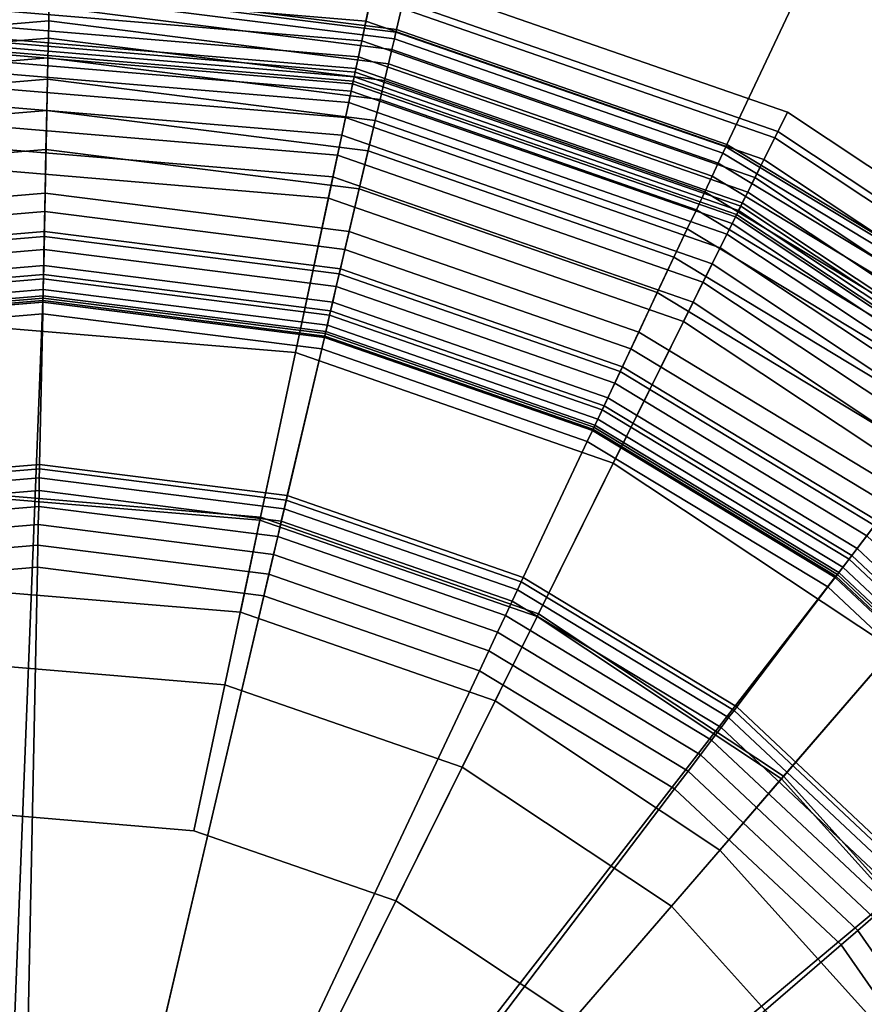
# Model space of a CAD drawing. Extents: x -43.1 to 43.1, y -41.3 to 41.3.
# Tile 593 of 656: x -4.517 to -3.923, y 33.648 to 34.341. Entities that reach past the tile are written whole.
import ezdxf

# ---------------------------------------------------------------- set-up
doc = ezdxf.new("R2010")
doc.units = 0
for name, color, linetype in [('LAMP', 7, 'CONTINUOUS'), ('LAMP_SUPPORT', 18, 'CONTINUOUS'), ('METAL_BASE', 254, 'CONTINUOUS')]:
    doc.layers.add(name, color=color, linetype=linetype)

msp = doc.modelspace()

# ---------------------------------------------------------------- linework, layer by layer
at = {"layer": 'LAMP'}
for points in [[(-4.5698, 34.3865, 24.7579), (-4.2688, 34.3614, 24.7579), (-4.281, 34.304, 24.8806), (-4.5673, 34.328, 24.8806)], [(-4.5689, 34.3646, 24.0998), (-4.2734, 34.3399, 24.0998), (-4.2698, 34.3567, 24.3843), (-4.5696, 34.3818, 24.3843)], [(-4.2698, 34.3567, 24.3843), (-3.9857, 34.2578, 24.3843), (-3.9768, 34.2758, 24.6401), (-4.2656, 34.3763, 24.6401)], [(-4.2656, 34.3763, 24.6401), (-3.9768, 34.2758, 24.6401), (-3.9835, 34.2621, 24.7579), (-4.2688, 34.3614, 24.7579)], [(-4.5683, 34.3504, 23.7996), (-4.2763, 34.326, 23.7996), (-4.2734, 34.3399, 24.0998), (-4.5689, 34.3646, 24.0998)], [(-4.2688, 34.3614, 24.7579), (-3.9835, 34.2621, 24.7579), (-4.0096, 34.2096, 24.8806), (-4.281, 34.304, 24.8806)], [(-4.2734, 34.3399, 24.0998), (-3.9933, 34.2425, 24.0998), (-3.9857, 34.2578, 24.3843), (-4.2698, 34.3567, 24.3843)], [(-4.5678, 34.339, 23.4966), (-4.2787, 34.3148, 23.4966), (-4.2763, 34.326, 23.7996), (-4.5683, 34.3504, 23.7996)], [(-4.5674, 34.3304, 23.2036), (-4.2805, 34.3064, 23.2036), (-4.2787, 34.3148, 23.4966), (-4.5678, 34.339, 23.4966)], [(-4.2763, 34.326, 23.7996), (-3.9996, 34.2297, 23.7996), (-3.9933, 34.2425, 24.0998), (-4.2734, 34.3399, 24.0998)], [(-4.5672, 34.3246, 22.9337), (-4.2817, 34.3007, 22.9337), (-4.2805, 34.3064, 23.2036), (-4.5674, 34.3304, 23.2036)], [(-4.5673, 34.328, 24.8806), (-4.281, 34.304, 24.8806), (-4.2998, 34.2153, 24.9998), (-4.5635, 34.2374, 24.9998)], [(-4.5671, 34.3215, 22.6997), (-4.2823, 34.2977, 22.6997), (-4.2817, 34.3007, 22.9337), (-4.5672, 34.3246, 22.9337)], [(-4.567, 34.3196, 22.6845), (-4.2827, 34.2958, 22.6845), (-4.2823, 34.2977, 22.6997), (-4.5671, 34.3215, 22.6997)], [(-4.5668, 34.3143, 22.6707), (-4.2838, 34.2906, 22.6707), (-4.2827, 34.2958, 22.6845), (-4.567, 34.3196, 22.6845)], [(-4.2787, 34.3148, 23.4966), (-4.0047, 34.2195, 23.4966), (-3.9996, 34.2297, 23.7996), (-4.2763, 34.326, 23.7996)], [(-4.5664, 34.3061, 22.6586), (-4.2855, 34.2826, 22.6586), (-4.2838, 34.2906, 22.6707), (-4.5668, 34.3143, 22.6707)], [(-4.2805, 34.3064, 23.2036), (-4.0085, 34.2118, 23.2036), (-4.0047, 34.2195, 23.4966), (-4.2787, 34.3148, 23.4966)], [(-4.566, 34.2953, 22.6486), (-4.2878, 34.2721, 22.6486), (-4.2855, 34.2826, 22.6586), (-4.5664, 34.3061, 22.6586)], [(-4.2817, 34.3007, 22.9337), (-4.0111, 34.2065, 22.9337), (-4.0085, 34.2118, 23.2036), (-4.2805, 34.3064, 23.2036)], [(-4.281, 34.304, 24.8806), (-4.0096, 34.2096, 24.8806), (-4.0499, 34.1284, 24.9998), (-4.2998, 34.2153, 24.9998)], [(-4.2823, 34.2977, 22.6997), (-4.0125, 34.2038, 22.6997), (-4.0111, 34.2065, 22.9337), (-4.2817, 34.3007, 22.9337)], [(-4.5654, 34.2826, 22.6411), (-4.2904, 34.2596, 22.6411), (-4.2878, 34.2721, 22.6486), (-4.566, 34.2953, 22.6486)], [(-4.2838, 34.2906, 22.6707), (-4.0157, 34.1973, 22.6707), (-4.0133, 34.202, 22.6845), (-4.2827, 34.2958, 22.6845)], [(-4.2827, 34.2958, 22.6845), (-4.0133, 34.202, 22.6845), (-4.0125, 34.2038, 22.6997), (-4.2823, 34.2977, 22.6997)], [(-4.2855, 34.2826, 22.6586), (-4.0193, 34.1899, 22.6586), (-4.0157, 34.1973, 22.6707), (-4.2838, 34.2906, 22.6707)], [(-4.5648, 34.2682, 22.6365), (-4.2934, 34.2455, 22.6365), (-4.2904, 34.2596, 22.6411), (-4.5654, 34.2826, 22.6411)], [(-4.2878, 34.2721, 22.6486), (-4.0241, 34.1803, 22.6486), (-4.0193, 34.1899, 22.6586), (-4.2855, 34.2826, 22.6586)], [(-4.2904, 34.2596, 22.6411), (-4.0298, 34.1689, 22.6411), (-4.0241, 34.1803, 22.6486), (-4.2878, 34.2721, 22.6486)], [(-3.9857, 34.2578, 24.3843), (-3.735, 34.0914, 24.3843), (-3.722, 34.1066, 24.6401), (-3.9768, 34.2758, 24.6401)], [(-3.9768, 34.2758, 24.6401), (-3.722, 34.1066, 24.6401), (-3.7319, 34.095, 24.7579), (-3.9835, 34.2621, 24.7579)], [(-4.5642, 34.2525, 22.6352), (-4.2967, 34.2302, 22.6352), (-4.2934, 34.2455, 22.6365), (-4.5648, 34.2682, 22.6365)], [(-4.2934, 34.2455, 22.6365), (-4.0362, 34.156, 22.6365), (-4.0298, 34.1689, 22.6411), (-4.2904, 34.2596, 22.6411)], [(-3.9835, 34.2621, 24.7579), (-3.7319, 34.095, 24.7579), (-3.7702, 34.0506, 24.8806), (-4.0096, 34.2096, 24.8806)], [(-3.9933, 34.2425, 24.0998), (-3.7462, 34.0784, 24.0998), (-3.735, 34.0914, 24.3843), (-3.9857, 34.2578, 24.3843)], [(-4.5538, 34.0079, 22.6428), (-4.3475, 33.9906, 22.6428), (-4.2967, 34.2302, 22.6352), (-4.5642, 34.2525, 22.6352)], [(-4.2967, 34.2302, 22.6352), (-4.0431, 34.1419, 22.6352), (-4.0362, 34.156, 22.6365), (-4.2934, 34.2455, 22.6365)], [(-4.5635, 34.2374, 24.9998), (-4.2998, 34.2153, 24.9998), (-4.3229, 34.1065, 25.107), (-4.5588, 34.1262, 25.107)], [(-3.9996, 34.2297, 23.7996), (-3.7556, 34.0676, 23.7996), (-3.7462, 34.0784, 24.0998), (-3.9933, 34.2425, 24.0998)], [(-4.3475, 33.9906, 22.6428), (-4.152, 33.9226, 22.6428), (-4.0431, 34.1419, 22.6352), (-4.2967, 34.2302, 22.6352)], [(-4.0047, 34.2195, 23.4966), (-3.763, 34.059, 23.4966), (-3.7556, 34.0676, 23.7996), (-3.9996, 34.2297, 23.7996)], [(-4.0085, 34.2118, 23.2036), (-3.7686, 34.0525, 23.2036), (-3.763, 34.059, 23.4966), (-4.0047, 34.2195, 23.4966)], [(-4.2998, 34.2153, 24.9998), (-4.0499, 34.1284, 24.9998), (-4.0993, 34.0287, 25.107), (-4.3229, 34.1065, 25.107)], [(-4.0096, 34.2096, 24.8806), (-3.7702, 34.0506, 24.8806), (-3.8294, 33.982, 24.9998), (-4.0499, 34.1284, 24.9998)], [(-4.0111, 34.2065, 22.9337), (-3.7724, 34.0481, 22.9337), (-3.7686, 34.0525, 23.2036), (-4.0085, 34.2118, 23.2036)], [(-4.0157, 34.1973, 22.6707), (-3.7792, 34.0403, 22.6707), (-3.7757, 34.0443, 22.6845), (-4.0133, 34.202, 22.6845)], [(-4.0133, 34.202, 22.6845), (-3.7757, 34.0443, 22.6845), (-3.7744, 34.0457, 22.6997), (-4.0125, 34.2038, 22.6997)], [(-4.0125, 34.2038, 22.6997), (-3.7744, 34.0457, 22.6997), (-3.7724, 34.0481, 22.9337), (-4.0111, 34.2065, 22.9337)], [(-4.0193, 34.1899, 22.6586), (-3.7845, 34.034, 22.6586), (-3.7792, 34.0403, 22.6707), (-4.0157, 34.1973, 22.6707)], [(-4.0241, 34.1803, 22.6486), (-3.7915, 34.0259, 22.6486), (-3.7845, 34.034, 22.6586), (-4.0193, 34.1899, 22.6586)], [(-4.0298, 34.1689, 22.6411), (-3.7999, 34.0162, 22.6411), (-3.7915, 34.0259, 22.6486), (-4.0241, 34.1803, 22.6486)], [(-4.0362, 34.156, 22.6365), (-3.8093, 34.0053, 22.6365), (-3.7999, 34.0162, 22.6411), (-4.0298, 34.1689, 22.6411)], [(-4.0431, 34.1419, 22.6352), (-3.8195, 33.9935, 22.6352), (-3.8093, 34.0053, 22.6365), (-4.0362, 34.156, 22.6365)], [(-4.152, 33.9226, 22.6428), (-3.9795, 33.8081, 22.6428), (-3.8195, 33.9935, 22.6352), (-4.0431, 34.1419, 22.6352)], [(-4.5588, 34.1262, 25.107), (-4.3229, 34.1065, 25.107), (-4.348, 33.9885, 25.1939), (-4.5537, 34.0057, 25.1939)], [(-4.0499, 34.1284, 24.9998), (-3.8294, 33.982, 24.9998), (-3.9021, 33.8977, 25.107), (-4.0993, 34.0287, 25.107)], [(-4.3229, 34.1065, 25.107), (-4.0993, 34.0287, 25.107), (-4.1529, 33.9207, 25.1939), (-4.348, 33.9885, 25.1939)], [(-4.0993, 34.0287, 25.107), (-3.9021, 33.8977, 25.107), (-3.9809, 33.8064, 25.1939), (-4.1529, 33.9207, 25.1939)], [(-4.5509, 33.9394, 22.1433), (-4.3617, 33.9236, 22.1433), (-4.3475, 33.9906, 22.6428), (-4.5538, 34.0079, 22.6428)], [(-4.5537, 34.0057, 25.1939), (-4.348, 33.9885, 25.1939), (-4.3726, 33.8726, 25.2522), (-4.5487, 33.8873, 25.2522)], [(-4.348, 33.9885, 25.1939), (-4.1529, 33.9207, 25.1939), (-4.2056, 33.8145, 25.2522), (-4.3726, 33.8726, 25.2522)], [(-4.3617, 33.9236, 22.1433), (-4.1824, 33.8612, 22.1433), (-4.152, 33.9226, 22.6428), (-4.3475, 33.9906, 22.6428)], [(-3.9795, 33.8081, 22.6428), (-3.8409, 33.6542, 22.6428), (-3.6399, 33.794, 22.6352), (-3.8195, 33.9935, 22.6352)], [(-4.3617, 33.9236, 22.1433), (-4.5509, 33.9394, 22.1433), (-4.519, 33.1826, 22.1433), (-4.1824, 33.8612, 22.1433)], [(-4.1529, 33.9207, 25.1939), (-3.9809, 33.8064, 25.1939), (-4.0583, 33.7167, 25.2522), (-4.2056, 33.8145, 25.2522)], [(-4.1824, 33.8612, 22.1433), (-4.0243, 33.7562, 22.1433), (-3.9795, 33.8081, 22.6428), (-4.152, 33.9226, 22.6428)], [(-3.9021, 33.8977, 25.107), (-3.7437, 33.7219, 25.107), (-3.8427, 33.653, 25.1939), (-3.9809, 33.8064, 25.1939)], [(-4.5487, 33.8873, 25.2522), (-4.3726, 33.8726, 25.2522), (-4.3944, 33.7698, 25.2735), (-4.5443, 33.7823, 25.2735)], [(-4.3726, 33.8726, 25.2522), (-4.2056, 33.8145, 25.2522), (-4.2523, 33.7203, 25.2735), (-4.3944, 33.7698, 25.2735)], [(-4.0243, 33.7562, 22.1433), (-4.1824, 33.8612, 22.1433), (-4.519, 33.1826, 22.1433), (-3.8972, 33.6151, 22.1433)], [(-4.2056, 33.8145, 25.2522), (-4.0583, 33.7167, 25.2522), (-4.127, 33.6371, 25.2735), (-4.2523, 33.7203, 25.2735)], [(-4.0243, 33.7562, 22.1433), (-3.8972, 33.6151, 22.1433), (-3.8409, 33.6542, 22.6428), (-3.9795, 33.8081, 22.6428)], [(-3.9809, 33.8064, 25.1939), (-3.8427, 33.653, 25.1939), (-3.94, 33.5853, 25.2522), (-4.0583, 33.7167, 25.2522)], [(-4.3944, 33.7698, 25.2735), (-4.2523, 33.7203, 25.2735), (-4.519, 33.1826, 25.2735), (-4.5443, 33.7823, 25.2735)], [(-4.127, 33.6371, 25.2735), (-4.0263, 33.5253, 25.2735), (-4.519, 33.1826, 25.2735), (-4.2523, 33.7203, 25.2735)], [(-4.0583, 33.7167, 25.2522), (-3.94, 33.5853, 25.2522), (-4.0263, 33.5253, 25.2735), (-4.127, 33.6371, 25.2735)], [(-3.8427, 33.653, 25.1939), (-3.7469, 33.47, 25.1939), (-3.858, 33.4287, 25.2522), (-3.94, 33.5853, 25.2522)]]:
    msp.add_3dface(points, dxfattribs=at)
at = {"layer": 'LAMP_SUPPORT'}
for points in [[(-4.4961, 34.3629, 18.9861), (-4.7411, 34.3423, 18.9861), (-4.7401, 34.3374, 18.9723), (-4.4962, 34.358, 18.9723)], [(-4.4962, 34.358, 22.4939), (-4.7401, 34.3374, 22.4939), (-4.7411, 34.3423, 22.48), (-4.4961, 34.3629, 22.48)], [(-4.2522, 34.3322, 18.9861), (-4.4961, 34.3629, 18.9861), (-4.4962, 34.358, 18.9723), (-4.2533, 34.3274, 18.9723)], [(-4.2533, 34.3274, 22.4939), (-4.4962, 34.358, 22.4939), (-4.4961, 34.3629, 22.48), (-4.2522, 34.3322, 22.48)], [(-4.2518, 34.3339, 19.0011), (-4.4961, 34.3646, 19.0011), (-4.4961, 34.3629, 18.9861), (-4.2522, 34.3322, 18.9861)], [(-4.2518, 34.3339, 22.465), (-4.4961, 34.3646, 22.465), (-4.4961, 34.3646, 19.0011), (-4.2518, 34.3339, 19.0011)], [(-4.2522, 34.3322, 22.48), (-4.4961, 34.3629, 22.48), (-4.4961, 34.3646, 22.465), (-4.2518, 34.3339, 22.465)], [(-4.4962, 34.358, 18.9723), (-4.7401, 34.3374, 18.9723), (-4.7387, 34.3298, 18.9601), (-4.4964, 34.3502, 18.9601)], [(-4.4964, 34.3502, 22.5061), (-4.7387, 34.3298, 22.5061), (-4.7401, 34.3374, 22.4939), (-4.4962, 34.358, 22.4939)], [(-4.2533, 34.3274, 18.9723), (-4.4962, 34.358, 18.9723), (-4.4964, 34.3502, 18.9601), (-4.2551, 34.3198, 18.9601)], [(-4.2551, 34.3198, 22.5061), (-4.4964, 34.3502, 22.5061), (-4.4962, 34.358, 22.4939), (-4.2533, 34.3274, 22.4939)], [(-4.4964, 34.3502, 18.9601), (-4.7387, 34.3298, 18.9601), (-4.7368, 34.3198, 18.9499), (-4.4966, 34.34, 18.9499)], [(-4.4966, 34.34, 22.5162), (-4.7368, 34.3198, 22.5162), (-4.7387, 34.3298, 22.5061), (-4.4964, 34.3502, 22.5061)], [(-4.2551, 34.3198, 18.9601), (-4.4964, 34.3502, 18.9601), (-4.4966, 34.34, 18.9499), (-4.2574, 34.3099, 18.9499)], [(-4.2574, 34.3099, 22.5162), (-4.4966, 34.34, 22.5162), (-4.4964, 34.3502, 22.5061), (-4.2551, 34.3198, 22.5061)], [(-4.4966, 34.34, 18.9499), (-4.7368, 34.3198, 18.9499), (-4.7345, 34.3078, 18.9421), (-4.4968, 34.3279, 18.9421)], [(-4.4968, 34.3279, 22.524), (-4.7345, 34.3078, 22.524), (-4.7368, 34.3198, 22.5162), (-4.4966, 34.34, 22.5162)], [(-4.2574, 34.3099, 18.9499), (-4.4966, 34.34, 18.9499), (-4.4968, 34.3279, 18.9421), (-4.2602, 34.298, 18.9421)], [(-4.2602, 34.298, 22.524), (-4.4968, 34.3279, 22.524), (-4.4966, 34.34, 22.5162), (-4.2574, 34.3099, 22.5162)], [(-4.0193, 34.253, 19.0011), (-4.2518, 34.3339, 19.0011), (-4.2522, 34.3322, 18.9861), (-4.02, 34.2514, 18.9861)], [(-4.02, 34.2514, 22.48), (-4.2522, 34.3322, 22.48), (-4.2518, 34.3339, 22.465), (-4.0193, 34.253, 22.465)], [(-4.0193, 34.253, 22.465), (-4.2518, 34.3339, 22.465), (-4.2518, 34.3339, 19.0011), (-4.0193, 34.253, 19.0011)], [(-4.4968, 34.3279, 18.9421), (-4.7345, 34.3078, 18.9421), (-4.7319, 34.2942, 18.9372), (-4.4971, 34.314, 18.9372)], [(-4.4971, 34.314, 22.5289), (-4.7319, 34.2942, 22.5289), (-4.7345, 34.3078, 22.524), (-4.4968, 34.3279, 22.524)], [(-4.2602, 34.298, 18.9421), (-4.4968, 34.3279, 18.9421), (-4.4971, 34.314, 18.9372), (-4.2634, 34.2846, 18.9372)], [(-4.2634, 34.2846, 22.5289), (-4.4971, 34.314, 22.5289), (-4.4968, 34.3279, 22.524), (-4.2602, 34.298, 22.524)], [(-4.0221, 34.2469, 18.9723), (-4.2533, 34.3274, 18.9723), (-4.2551, 34.3198, 18.9601), (-4.0254, 34.2399, 18.9601)], [(-4.0254, 34.2399, 22.5061), (-4.2551, 34.3198, 22.5061), (-4.2533, 34.3274, 22.4939), (-4.0221, 34.2469, 22.4939)], [(-4.02, 34.2514, 18.9861), (-4.2522, 34.3322, 18.9861), (-4.2533, 34.3274, 18.9723), (-4.0221, 34.2469, 18.9723)], [(-4.0221, 34.2469, 22.4939), (-4.2533, 34.3274, 22.4939), (-4.2522, 34.3322, 22.48), (-4.02, 34.2514, 22.48)], [(-4.0254, 34.2399, 18.9601), (-4.2551, 34.3198, 18.9601), (-4.2574, 34.3099, 18.9499), (-4.0298, 34.2307, 18.9499)], [(-4.0298, 34.2307, 22.5162), (-4.2574, 34.3099, 22.5162), (-4.2551, 34.3198, 22.5061), (-4.0254, 34.2399, 22.5061)], [(-4.4971, 34.314, 18.9372), (-4.7319, 34.2942, 18.9372), (-4.7291, 34.2795, 18.9354), (-4.4974, 34.299, 18.9354)], [(-4.4974, 34.299, 22.5307), (-4.7291, 34.2795, 22.5307), (-4.7319, 34.2942, 22.5289), (-4.4971, 34.314, 22.5289)], [(-4.2634, 34.2846, 18.9372), (-4.4971, 34.314, 18.9372), (-4.4974, 34.299, 18.9354), (-4.2668, 34.2699, 18.9354)], [(-4.2668, 34.2699, 22.5307), (-4.4974, 34.299, 22.5307), (-4.4971, 34.314, 22.5289), (-4.2634, 34.2846, 22.5289)], [(-4.0298, 34.2307, 18.9499), (-4.2574, 34.3099, 18.9499), (-4.2602, 34.298, 18.9421), (-4.0349, 34.2197, 18.9421)], [(-4.0349, 34.2197, 22.524), (-4.2602, 34.298, 22.524), (-4.2574, 34.3099, 22.5162), (-4.0298, 34.2307, 22.5162)], [(-4.4974, 34.299, 18.9354), (-4.7291, 34.2795, 18.9354), (-4.725, 34.2579, 18.9338), (-4.4979, 34.277, 18.9338)], [(-4.4994, 34.2058, 22.5307), (-4.7116, 34.1879, 22.5307), (-4.7291, 34.2795, 22.5307), (-4.4974, 34.299, 22.5307)], [(-4.2881, 34.1791, 22.5307), (-4.4994, 34.2058, 22.5307), (-4.4974, 34.299, 22.5307), (-4.2668, 34.2699, 22.5307)], [(-4.2668, 34.2699, 18.9354), (-4.4974, 34.299, 18.9354), (-4.4979, 34.277, 18.9338), (-4.2718, 34.2485, 18.9338)], [(-4.0349, 34.2197, 18.9421), (-4.2602, 34.298, 18.9421), (-4.2634, 34.2846, 18.9372), (-4.0408, 34.2071, 18.9372)], [(-4.0408, 34.2071, 22.5289), (-4.2634, 34.2846, 22.5289), (-4.2602, 34.298, 22.524), (-4.0349, 34.2197, 22.524)], [(-4.0408, 34.2071, 18.9372), (-4.2634, 34.2846, 18.9372), (-4.2668, 34.2699, 18.9354), (-4.0472, 34.1935, 18.9354)], [(-4.0472, 34.1935, 22.5307), (-4.2668, 34.2699, 22.5307), (-4.2634, 34.2846, 22.5289), (-4.0408, 34.2071, 22.5289)], [(-4.4979, 34.277, 18.9338), (-4.725, 34.2579, 18.9338), (-4.7198, 34.2309, 18.929), (-4.4985, 34.2495, 18.929)], [(-4.2718, 34.2485, 18.9338), (-4.4979, 34.277, 18.9338), (-4.4985, 34.2495, 18.929), (-4.2781, 34.2217, 18.929)], [(-4.0869, 34.1091, 22.5307), (-4.2881, 34.1791, 22.5307), (-4.2668, 34.2699, 22.5307), (-4.0472, 34.1935, 22.5307)], [(-4.0472, 34.1935, 18.9354), (-4.2668, 34.2699, 18.9354), (-4.2718, 34.2485, 18.9338), (-4.0566, 34.1737, 18.9338)], [(-3.8097, 34.1241, 18.9861), (-4.02, 34.2514, 18.9861), (-4.0221, 34.2469, 18.9723), (-3.8127, 34.1202, 18.9723)], [(-3.8127, 34.1202, 22.4939), (-4.0221, 34.2469, 22.4939), (-4.02, 34.2514, 22.48), (-3.8097, 34.1241, 22.48)], [(-3.8087, 34.1255, 19.0011), (-4.0193, 34.253, 19.0011), (-4.02, 34.2514, 18.9861), (-3.8097, 34.1241, 18.9861)], [(-3.8097, 34.1241, 22.48), (-4.02, 34.2514, 22.48), (-4.0193, 34.253, 22.465), (-3.8087, 34.1255, 22.465)], [(-3.8087, 34.1255, 22.465), (-4.0193, 34.253, 22.465), (-4.0193, 34.253, 19.0011), (-3.8087, 34.1255, 19.0011)], [(-4.4985, 34.2495, 18.929), (-4.7198, 34.2309, 18.929), (-4.714, 34.2006, 18.9214), (-4.4991, 34.2187, 18.9214)], [(-4.2781, 34.2217, 18.929), (-4.4985, 34.2495, 18.929), (-4.4991, 34.2187, 18.9214), (-4.2851, 34.1917, 18.9214)], [(-4.0566, 34.1737, 18.9338), (-4.2718, 34.2485, 18.9338), (-4.2781, 34.2217, 18.929), (-4.0683, 34.1488, 18.929)], [(-3.8127, 34.1202, 18.9723), (-4.0221, 34.2469, 18.9723), (-4.0254, 34.2399, 18.9601), (-3.8174, 34.114, 18.9601)], [(-3.8174, 34.114, 22.5061), (-4.0254, 34.2399, 22.5061), (-4.0221, 34.2469, 22.4939), (-3.8127, 34.1202, 22.4939)], [(-3.8174, 34.114, 18.9601), (-4.0254, 34.2399, 18.9601), (-4.0298, 34.2307, 18.9499), (-3.8235, 34.1059, 18.9499)], [(-3.8235, 34.1059, 22.5162), (-4.0298, 34.2307, 22.5162), (-4.0254, 34.2399, 22.5061), (-3.8174, 34.114, 22.5061)], [(-3.8235, 34.1059, 18.9499), (-4.0298, 34.2307, 18.9499), (-4.0349, 34.2197, 18.9421), (-3.8309, 34.0962, 18.9421)], [(-3.8309, 34.0962, 22.524), (-4.0349, 34.2197, 22.524), (-4.0298, 34.2307, 22.5162), (-3.8235, 34.1059, 22.5162)], [(-4.4991, 34.2187, 18.9214), (-4.714, 34.2006, 18.9214), (-4.7083, 34.1705, 18.9114), (-4.4997, 34.1881, 18.9114)], [(-4.2851, 34.1917, 18.9214), (-4.4991, 34.2187, 18.9214), (-4.4997, 34.1881, 18.9114), (-4.2921, 34.1619, 18.9114)], [(-4.0683, 34.1488, 18.929), (-4.2781, 34.2217, 18.929), (-4.2851, 34.1917, 18.9214), (-4.0814, 34.1209, 18.9214)], [(-3.8309, 34.0962, 18.9421), (-4.0349, 34.2197, 18.9421), (-4.0408, 34.2071, 18.9372), (-3.8393, 34.0852, 18.9372)], [(-3.8393, 34.0852, 22.5289), (-4.0408, 34.2071, 22.5289), (-4.0349, 34.2197, 22.524), (-3.8309, 34.0962, 22.524)], [(-4.4996, 34.1918, 22.5291), (-4.709, 34.1742, 22.5291), (-4.7116, 34.1879, 22.5307), (-4.4994, 34.2058, 22.5307)], [(-4.2912, 34.1655, 22.5291), (-4.4996, 34.1918, 22.5291), (-4.4994, 34.2058, 22.5307), (-4.2881, 34.1791, 22.5307)], [(-3.8393, 34.0852, 18.9372), (-4.0408, 34.2071, 18.9372), (-4.0472, 34.1935, 18.9354), (-3.8484, 34.0732, 18.9354)], [(-3.8484, 34.0732, 22.5307), (-4.0472, 34.1935, 22.5307), (-4.0408, 34.2071, 22.5289), (-3.8393, 34.0852, 22.5289)], [(-4.4999, 34.179, 22.5245), (-4.7066, 34.1616, 22.5245), (-4.709, 34.1742, 22.5291), (-4.4996, 34.1918, 22.5291)], [(-4.4997, 34.1881, 18.9114), (-4.7083, 34.1705, 18.9114), (-4.7032, 34.1443, 18.8993), (-4.5003, 34.1614, 18.8993)], [(-4.2921, 34.1619, 18.9114), (-4.4997, 34.1881, 18.9114), (-4.5003, 34.1614, 18.8993), (-4.2982, 34.1359, 18.8993)], [(-4.2942, 34.1531, 22.5245), (-4.4999, 34.179, 22.5245), (-4.4996, 34.1918, 22.5291), (-4.2912, 34.1655, 22.5291)], [(-4.0814, 34.1209, 18.9214), (-4.2851, 34.1917, 18.9214), (-4.2921, 34.1619, 18.9114), (-4.0944, 34.0932, 18.9114)], [(-3.9047, 33.9989, 22.5307), (-4.0869, 34.1091, 22.5307), (-4.0472, 34.1935, 22.5307), (-3.8484, 34.0732, 22.5307)], [(-3.8484, 34.0732, 18.9354), (-4.0472, 34.1935, 18.9354), (-4.0566, 34.1737, 18.9338), (-3.8616, 34.0557, 18.9338)], [(-4.5001, 34.1677, 22.5173), (-4.7044, 34.1505, 22.5173), (-4.7066, 34.1616, 22.5245), (-4.4999, 34.179, 22.5245)], [(-4.2967, 34.142, 22.5173), (-4.5001, 34.1677, 22.5173), (-4.4999, 34.179, 22.5245), (-4.2942, 34.1531, 22.5245)], [(-4.0928, 34.0965, 22.5291), (-4.2912, 34.1655, 22.5291), (-4.2881, 34.1791, 22.5307), (-4.0869, 34.1091, 22.5307)], [(-4.5003, 34.1583, 22.5079), (-4.7027, 34.1412, 22.5079), (-4.7044, 34.1505, 22.5173), (-4.5001, 34.1677, 22.5173)], [(-4.2989, 34.1329, 22.5079), (-4.5003, 34.1583, 22.5079), (-4.5001, 34.1677, 22.5173), (-4.2967, 34.142, 22.5173)], [(-3.8616, 34.0557, 18.9338), (-4.0566, 34.1737, 18.9338), (-4.0683, 34.1488, 18.929), (-3.8783, 34.0337, 18.929)], [(-4.5003, 34.1614, 18.8993), (-4.7032, 34.1443, 18.8993), (-4.6996, 34.1253, 18.8854), (-4.5007, 34.142, 18.8854)], [(-4.2982, 34.1359, 18.8993), (-4.5003, 34.1614, 18.8993), (-4.5007, 34.142, 18.8854), (-4.3026, 34.1171, 18.8854)], [(-4.0944, 34.0932, 18.9114), (-4.2921, 34.1619, 18.9114), (-4.2982, 34.1359, 18.8993), (-4.1058, 34.069, 18.8993)], [(-4.0983, 34.0849, 22.5245), (-4.2942, 34.1531, 22.5245), (-4.2912, 34.1655, 22.5291), (-4.0928, 34.0965, 22.5291)], [(-4.5005, 34.151, 22.4966), (-4.7013, 34.1341, 22.4966), (-4.7027, 34.1412, 22.5079), (-4.5003, 34.1583, 22.5079)], [(-4.3005, 34.1258, 22.4966), (-4.5005, 34.151, 22.4966), (-4.5003, 34.1583, 22.5079), (-4.2989, 34.1329, 22.5079)], [(-4.1031, 34.0747, 22.5173), (-4.2967, 34.142, 22.5173), (-4.2942, 34.1531, 22.5245), (-4.0983, 34.0849, 22.5245)], [(-4.5006, 34.1464, 22.4838), (-4.7004, 34.1296, 22.4838), (-4.7013, 34.1341, 22.4966), (-4.5005, 34.151, 22.4966)], [(-4.5006, 34.1448, 22.4698), (-4.7001, 34.128, 22.4698), (-4.7004, 34.1296, 22.4838), (-4.5006, 34.1464, 22.4838)], [(-4.3016, 34.1214, 22.4838), (-4.5006, 34.1464, 22.4838), (-4.5005, 34.151, 22.4966), (-4.3005, 34.1258, 22.4966)], [(-4.302, 34.1198, 22.4698), (-4.5006, 34.1448, 22.4698), (-4.5006, 34.1464, 22.4838), (-4.3016, 34.1214, 22.4838)], [(-3.8783, 34.0337, 18.929), (-4.0683, 34.1488, 18.929), (-4.0814, 34.1209, 18.9214), (-3.8969, 34.0092, 18.9214)], [(-4.5378, 33.2036, 21.5662), (-4.8912, 34.0685, 21.5662), (-4.6998, 34.1264, 21.5662), (-4.5007, 34.1432, 21.5662)], [(-4.5007, 34.1432, 21.5662), (-4.6998, 34.1264, 21.5662), (-4.7001, 34.128, 22.4698), (-4.5006, 34.1448, 22.4698)], [(-4.5007, 34.142, 18.8854), (-4.6996, 34.1253, 18.8854), (-4.698, 34.1171, 18.8701), (-4.5008, 34.1337, 18.8701)], [(-4.515, 33.2105, 21.5662), (-4.5378, 33.2036, 21.5662), (-4.5007, 34.1432, 21.5662), (-4.3023, 34.1181, 21.5662)], [(-4.3026, 34.1171, 18.8854), (-4.5007, 34.142, 18.8854), (-4.5008, 34.1337, 18.8701), (-4.3045, 34.109, 18.8701)], [(-4.3023, 34.1181, 21.5662), (-4.5007, 34.1432, 21.5662), (-4.5006, 34.1448, 22.4698), (-4.302, 34.1198, 22.4698)], [(-4.1071, 34.0661, 22.5079), (-4.2989, 34.1329, 22.5079), (-4.2967, 34.142, 22.5173), (-4.1031, 34.0747, 22.5173)], [(-4.5008, 34.1337, 18.8701), (-4.698, 34.1171, 18.8701), (-4.6782, 34.013, 17.848), (-4.503, 34.0277, 17.848)], [(-4.3045, 34.109, 18.8701), (-4.5008, 34.1337, 18.8701), (-4.503, 34.0277, 17.848), (-4.3287, 34.0058, 17.848)], [(-4.1058, 34.069, 18.8993), (-4.2982, 34.1359, 18.8993), (-4.3026, 34.1171, 18.8854), (-4.114, 34.0515, 18.8854)], [(-4.1102, 34.0596, 22.4966), (-4.3005, 34.1258, 22.4966), (-4.2989, 34.1329, 22.5079), (-4.1071, 34.0661, 22.5079)], [(-4.1122, 34.0554, 22.4838), (-4.3016, 34.1214, 22.4838), (-4.3005, 34.1258, 22.4966), (-4.1102, 34.0596, 22.4966)], [(-4.1136, 34.0525, 21.5662), (-4.3023, 34.1181, 21.5662), (-4.302, 34.1198, 22.4698), (-4.1129, 34.054, 22.4698)], [(-4.1129, 34.054, 22.4698), (-4.302, 34.1198, 22.4698), (-4.3016, 34.1214, 22.4838), (-4.1122, 34.0554, 22.4838)], [(-3.8969, 34.0092, 18.9214), (-4.0814, 34.1209, 18.9214), (-4.0944, 34.0932, 18.9114), (-3.9154, 33.9848, 18.9114)], [(-4.515, 33.2105, 21.5662), (-4.3023, 34.1181, 21.5662), (-4.1136, 34.0525, 21.5662), (-3.9426, 33.949, 21.5662)], [(-4.114, 34.0515, 18.8854), (-4.3026, 34.1171, 18.8854), (-4.3045, 34.109, 18.8701), (-4.1176, 34.0439, 18.8701)], [(-4.1176, 34.0439, 18.8701), (-4.3045, 34.109, 18.8701), (-4.3287, 34.0058, 17.848), (-4.1627, 33.948, 17.848)], [(-3.9131, 33.9878, 22.5291), (-4.0928, 34.0965, 22.5291), (-4.0869, 34.1091, 22.5307), (-3.9047, 33.9989, 22.5307)], [(-3.9154, 33.9848, 18.9114), (-4.0944, 34.0932, 18.9114), (-4.1058, 34.069, 18.8993), (-3.9315, 33.9635, 18.8993)], [(-3.9209, 33.9775, 22.5245), (-4.0983, 34.0849, 22.5245), (-4.0928, 34.0965, 22.5291), (-3.9131, 33.9878, 22.5291)], [(-3.9277, 33.9685, 22.5173), (-4.1031, 34.0747, 22.5173), (-4.0983, 34.0849, 22.5245), (-3.9209, 33.9775, 22.5245)], [(-3.9334, 33.961, 22.5079), (-4.1071, 34.0661, 22.5079), (-4.1031, 34.0747, 22.5173), (-3.9277, 33.9685, 22.5173)], [(-3.9315, 33.9635, 18.8993), (-4.1058, 34.069, 18.8993), (-4.114, 34.0515, 18.8854), (-3.9432, 33.9481, 18.8854)], [(-3.9378, 33.9553, 22.4966), (-4.1102, 34.0596, 22.4966), (-4.1071, 34.0661, 22.5079), (-3.9334, 33.961, 22.5079)], [(-3.9406, 33.9516, 22.4838), (-4.1122, 34.0554, 22.4838), (-4.1102, 34.0596, 22.4966), (-3.9378, 33.9553, 22.4966)], [(-3.9432, 33.9481, 18.8854), (-4.114, 34.0515, 18.8854), (-4.1176, 34.0439, 18.8701), (-3.9483, 33.9415, 18.8701)], [(-3.9426, 33.949, 21.5662), (-4.1136, 34.0525, 21.5662), (-4.1129, 34.054, 22.4698), (-3.9416, 33.9503, 22.4698)], [(-3.9416, 33.9503, 22.4698), (-4.1129, 34.054, 22.4698), (-4.1122, 34.0554, 22.4838), (-3.9406, 33.9516, 22.4838)], [(-3.9483, 33.9415, 18.8701), (-4.1176, 34.0439, 18.8701), (-4.1627, 33.948, 17.848), (-4.0123, 33.857, 17.848)], [(-4.503, 34.0277, 17.848), (-4.6782, 34.013, 17.848), (-4.6775, 34.0098, 17.8327), (-4.5031, 34.0245, 17.8327)], [(-4.5031, 34.0245, 17.8327), (-4.6775, 34.0098, 17.8327), (-4.6764, 34.0036, 17.8188), (-4.5032, 34.0182, 17.8188)], [(-4.3294, 34.0026, 17.8327), (-4.5031, 34.0245, 17.8327), (-4.5032, 34.0182, 17.8188), (-4.3308, 33.9965, 17.8188)], [(-4.3287, 34.0058, 17.848), (-4.503, 34.0277, 17.848), (-4.5031, 34.0245, 17.8327), (-4.3294, 34.0026, 17.8327)], [(-4.5032, 34.0182, 17.8188), (-4.6764, 34.0036, 17.8188), (-4.6747, 33.9949, 17.8067), (-4.5034, 34.0093, 17.8067)], [(-4.3308, 33.9965, 17.8188), (-4.5032, 34.0182, 17.8188), (-4.5034, 34.0093, 17.8067), (-4.3329, 33.9878, 17.8067)], [(-4.5034, 34.0093, 17.8067), (-4.6747, 33.9949, 17.8067), (-4.6726, 33.984, 17.7967), (-4.5036, 33.9982, 17.7967)], [(-4.3329, 33.9878, 17.8067), (-4.5034, 34.0093, 17.8067), (-4.5036, 33.9982, 17.7967), (-4.3354, 33.977, 17.7967)], [(-4.1641, 33.9451, 17.8327), (-4.3294, 34.0026, 17.8327), (-4.3308, 33.9965, 17.8188), (-4.1667, 33.9394, 17.8188)], [(-4.1627, 33.948, 17.848), (-4.3287, 34.0058, 17.848), (-4.3294, 34.0026, 17.8327), (-4.1641, 33.9451, 17.8327)], [(-4.5036, 33.9982, 17.7967), (-4.6726, 33.984, 17.7967), (-4.6702, 33.9713, 17.7891), (-4.5039, 33.9853, 17.7891)], [(-4.3354, 33.977, 17.7967), (-4.5036, 33.9982, 17.7967), (-4.5039, 33.9853, 17.7891), (-4.3384, 33.9644, 17.7891)], [(-4.1667, 33.9394, 17.8188), (-4.3308, 33.9965, 17.8188), (-4.3329, 33.9878, 17.8067), (-4.1705, 33.9314, 17.8067)], [(-4.1705, 33.9314, 17.8067), (-4.3329, 33.9878, 17.8067), (-4.3354, 33.977, 17.7967), (-4.1752, 33.9213, 17.7967)], [(-4.5039, 33.9853, 17.7891), (-4.6702, 33.9713, 17.7891), (-4.6675, 33.9571, 17.7843), (-4.5042, 33.9708, 17.7843)], [(-4.3384, 33.9644, 17.7891), (-4.5039, 33.9853, 17.7891), (-4.5042, 33.9708, 17.7843), (-4.3416, 33.9504, 17.7843)], [(-3.7628, 33.8416, 18.9114), (-3.9154, 33.9848, 18.9114), (-3.9315, 33.9635, 18.8993), (-3.783, 33.8241, 18.8993)], [(-4.1752, 33.9213, 17.7967), (-4.3354, 33.977, 17.7967), (-4.3384, 33.9644, 17.7891), (-4.1807, 33.9096, 17.7891)], [(-3.7782, 33.8282, 22.5173), (-3.9277, 33.9685, 22.5173), (-3.9209, 33.9775, 22.5245), (-3.7697, 33.8356, 22.5245)], [(-4.5042, 33.9708, 17.7843), (-4.6675, 33.9571, 17.7843), (-4.6646, 33.9418, 17.7827), (-4.5045, 33.9553, 17.7827)], [(-4.3416, 33.9504, 17.7843), (-4.5042, 33.9708, 17.7843), (-4.5045, 33.9553, 17.7827), (-4.3452, 33.9352, 17.7827)], [(-3.7854, 33.8221, 22.5079), (-3.9334, 33.961, 22.5079), (-3.9277, 33.9685, 22.5173), (-3.7782, 33.8282, 22.5173)], [(-4.1807, 33.9096, 17.7891), (-4.3384, 33.9644, 17.7891), (-4.3416, 33.9504, 17.7843), (-4.1869, 33.8965, 17.7843)], [(-3.783, 33.8241, 18.8993), (-3.9315, 33.9635, 18.8993), (-3.9432, 33.9481, 18.8854), (-3.7977, 33.8115, 18.8854)], [(-3.7908, 33.8174, 22.4966), (-3.9378, 33.9553, 22.4966), (-3.9334, 33.961, 22.5079), (-3.7854, 33.8221, 22.5079)], [(-4.5045, 33.9553, 17.7827), (-4.6646, 33.9418, 17.7827), (-4.5981, 33.594, 17.7827), (-4.5118, 33.6012, 17.7827)], [(-4.3452, 33.9352, 17.7827), (-4.5045, 33.9553, 17.7827), (-4.5118, 33.6012, 17.7827), (-4.426, 33.5904, 17.7827)], [(-3.7943, 33.8143, 22.4838), (-3.9406, 33.9516, 22.4838), (-3.9378, 33.9553, 22.4966), (-3.7908, 33.8174, 22.4966)], [(-4.515, 33.2105, 21.5662), (-3.9426, 33.949, 21.5662), (-3.7968, 33.8122, 21.5662)], [(-4.1869, 33.8965, 17.7843), (-4.3416, 33.9504, 17.7843), (-4.3452, 33.9352, 17.7827), (-4.1935, 33.8824, 17.7827)], [(-4.0143, 33.8544, 17.8327), (-4.1641, 33.9451, 17.8327), (-4.1667, 33.9394, 17.8188), (-4.0181, 33.8494, 17.8188)], [(-4.0123, 33.857, 17.848), (-4.1627, 33.948, 17.848), (-4.1641, 33.9451, 17.8327), (-4.0143, 33.8544, 17.8327)], [(-3.7977, 33.8115, 18.8854), (-3.9432, 33.9481, 18.8854), (-3.9483, 33.9415, 18.8701), (-3.804, 33.806, 18.8701)], [(-3.7968, 33.8122, 21.5662), (-3.9426, 33.949, 21.5662), (-3.9416, 33.9503, 22.4698), (-3.7956, 33.8133, 22.4698)], [(-3.7956, 33.8133, 22.4698), (-3.9416, 33.9503, 22.4698), (-3.9406, 33.9516, 22.4838), (-3.7943, 33.8143, 22.4838)], [(-4.0181, 33.8494, 17.8188), (-4.1667, 33.9394, 17.8188), (-4.1705, 33.9314, 17.8067), (-4.0234, 33.8424, 17.8067)], [(-3.804, 33.806, 18.8701), (-3.9483, 33.9415, 18.8701), (-4.0123, 33.857, 17.848), (-3.8842, 33.7367, 17.848)], [(-4.1935, 33.8824, 17.7827), (-4.3452, 33.9352, 17.7827), (-4.426, 33.5904, 17.7827), (-4.3442, 33.562, 17.7827)], [(-4.0234, 33.8424, 17.8067), (-4.1705, 33.9314, 17.8067), (-4.1752, 33.9213, 17.7967), (-4.0302, 33.8335, 17.7967)], [(-4.0302, 33.8335, 17.7967), (-4.1752, 33.9213, 17.7967), (-4.1807, 33.9096, 17.7891), (-4.038, 33.8232, 17.7891)], [(-4.038, 33.8232, 17.7891), (-4.1807, 33.9096, 17.7891), (-4.1869, 33.8965, 17.7843), (-4.0467, 33.8117, 17.7843)], [(-4.0467, 33.8117, 17.7843), (-4.1869, 33.8965, 17.7843), (-4.1935, 33.8824, 17.7827), (-4.0561, 33.7993, 17.7827)], [(-4.0561, 33.7993, 17.7827), (-4.1935, 33.8824, 17.7827), (-4.3442, 33.562, 17.7827), (-4.2701, 33.5171, 17.7827)], [(-3.8842, 33.7367, 17.848), (-4.0123, 33.857, 17.848), (-4.0143, 33.8544, 17.8327), (-3.8867, 33.7346, 17.8327)], [(-3.8914, 33.7305, 17.8188), (-4.0181, 33.8494, 17.8188), (-4.0234, 33.8424, 17.8067), (-3.8981, 33.7247, 17.8067)], [(-3.8867, 33.7346, 17.8327), (-4.0143, 33.8544, 17.8327), (-4.0181, 33.8494, 17.8188), (-3.8914, 33.7305, 17.8188)], [(-3.8981, 33.7247, 17.8067), (-4.0234, 33.8424, 17.8067), (-4.0302, 33.8335, 17.7967), (-3.9065, 33.7175, 17.7967)], [(-3.9065, 33.7175, 17.7967), (-4.0302, 33.8335, 17.7967), (-4.038, 33.8232, 17.7891), (-3.9163, 33.709, 17.7891)], [(-3.9163, 33.709, 17.7891), (-4.038, 33.8232, 17.7891), (-4.0467, 33.8117, 17.7843), (-3.9272, 33.6995, 17.7843)], [(-4.515, 33.2105, 21.5662), (-3.7968, 33.8122, 21.5662), (-3.6827, 33.6481, 21.5662), (-3.6052, 33.4639, 21.5662)], [(-3.9272, 33.6995, 17.7843), (-4.0467, 33.8117, 17.7843), (-4.0561, 33.7993, 17.7827), (-3.939, 33.6894, 17.7827)], [(-3.939, 33.6894, 17.7827), (-4.0561, 33.7993, 17.7827), (-4.2701, 33.5171, 17.7827), (-4.207, 33.4579, 17.7827)], [(-3.821, 33.572, 17.7891), (-3.9163, 33.709, 17.7891), (-3.9272, 33.6995, 17.7843), (-3.8337, 33.565, 17.7843)], [(-3.8337, 33.565, 17.7843), (-3.9272, 33.6995, 17.7843), (-3.939, 33.6894, 17.7827), (-3.8473, 33.5575, 17.7827)], [(-3.8473, 33.5575, 17.7827), (-3.939, 33.6894, 17.7827), (-4.207, 33.4579, 17.7827), (-4.1576, 33.3868, 17.7827)]]:
    msp.add_3dface(points, dxfattribs=at)
at = {"layer": 'METAL_BASE'}
for points in [[(-13.7769, 39.5777, 30.241), (-13.7428, 39.5898, 30.106), (-0.2948, 1.6139, 30.106), (-0.3289, 1.6019, 30.241)], [(-13.7428, 39.5898, 30.106), (-13.7769, 39.5777, 29.9709), (-0.3289, 1.6019, 29.9709), (-0.2948, 1.6139, 30.106)], [(-13.8701, 39.5447, 30.3399), (-13.7769, 39.5777, 30.241), (-0.3289, 1.6019, 30.241), (-0.4221, 1.5689, 30.3399)], [(-13.7769, 39.5777, 29.9709), (-13.8701, 39.5447, 29.872), (-0.4221, 1.5689, 29.872), (-0.3289, 1.6019, 29.9709)], [(-13.9974, 39.4997, 30.3761), (-13.8701, 39.5447, 30.3399), (-0.4221, 1.5689, 30.3399), (-0.5494, 1.5238, 30.3761)], [(-13.8701, 39.5447, 29.872), (-13.9974, 39.4997, 29.8358), (-0.5494, 1.5238, 29.8358), (-0.4221, 1.5689, 29.872)], [(-14.1247, 39.4546, 30.3399), (-13.9974, 39.4997, 30.3761), (-0.5494, 1.5238, 30.3761), (-0.6767, 1.4787, 30.3399)], [(-13.9974, 39.4997, 29.8358), (-14.1247, 39.4546, 29.872), (-0.6767, 1.4787, 29.872), (-0.5494, 1.5238, 29.8358)], [(-14.2179, 39.4216, 30.241), (-14.1247, 39.4546, 30.3399), (-0.6767, 1.4787, 30.3399), (-0.7699, 1.4457, 30.241)], [(-14.1247, 39.4546, 29.872), (-14.2179, 39.4216, 29.9709), (-0.7699, 1.4457, 29.9709), (-0.6767, 1.4787, 29.872)], [(-14.252, 39.4095, 30.106), (-14.2179, 39.4216, 30.241), (-0.7699, 1.4457, 30.241), (-0.8041, 1.4336, 30.106)], [(-14.2179, 39.4216, 29.9709), (-14.252, 39.4095, 30.106), (-0.8041, 1.4336, 30.106), (-0.7699, 1.4457, 29.9709)], [(-4.2518, 34.3339, 19.8457), (-4.201, 34.551, 19.8457), (-4.4915, 34.5876, 19.8457), (-4.4961, 34.3646, 19.8457)], [(-4.4961, 34.3646, 20.7327), (-4.4915, 34.5876, 20.7327), (-4.201, 34.551, 20.7327), (-4.2518, 34.3339, 20.7327)], [(-4.0193, 34.253, 19.8457), (-3.9244, 34.4547, 19.8457), (-4.201, 34.551, 19.8457), (-4.2518, 34.3339, 19.8457)], [(-4.2518, 34.3339, 20.7327), (-4.201, 34.551, 20.7327), (-3.9244, 34.4547, 20.7327), (-4.0193, 34.253, 20.7327)], [(-3.8087, 34.1255, 19.8457), (-3.6739, 34.3031, 19.8457), (-3.9244, 34.4547, 19.8457), (-4.0193, 34.253, 19.8457)], [(-4.0193, 34.253, 20.7327), (-3.9244, 34.4547, 20.7327), (-3.6739, 34.3031, 20.7327), (-3.8087, 34.1255, 20.7327)], [(-3.6739, 34.3031, 20.7327), (-3.9244, 34.4547, 20.7327), (-3.9244, 34.4547, 19.8457), (-3.6739, 34.3031, 19.8457)], [(-4.2518, 34.3339, 19.8457), (-4.4961, 34.3646, 19.8457), (-4.4961, 34.3646, 20.7327), (-4.2518, 34.3339, 20.7327)], [(-4.0193, 34.253, 19.8457), (-4.2518, 34.3339, 19.8457), (-4.2518, 34.3339, 20.7327), (-4.0193, 34.253, 20.7327)], [(-3.8087, 34.1255, 19.8457), (-4.0193, 34.253, 19.8457), (-4.0193, 34.253, 20.7327), (-3.8087, 34.1255, 20.7327)]]:
    msp.add_3dface(points, dxfattribs=at)

doc.saveas('drawing.dxf')
